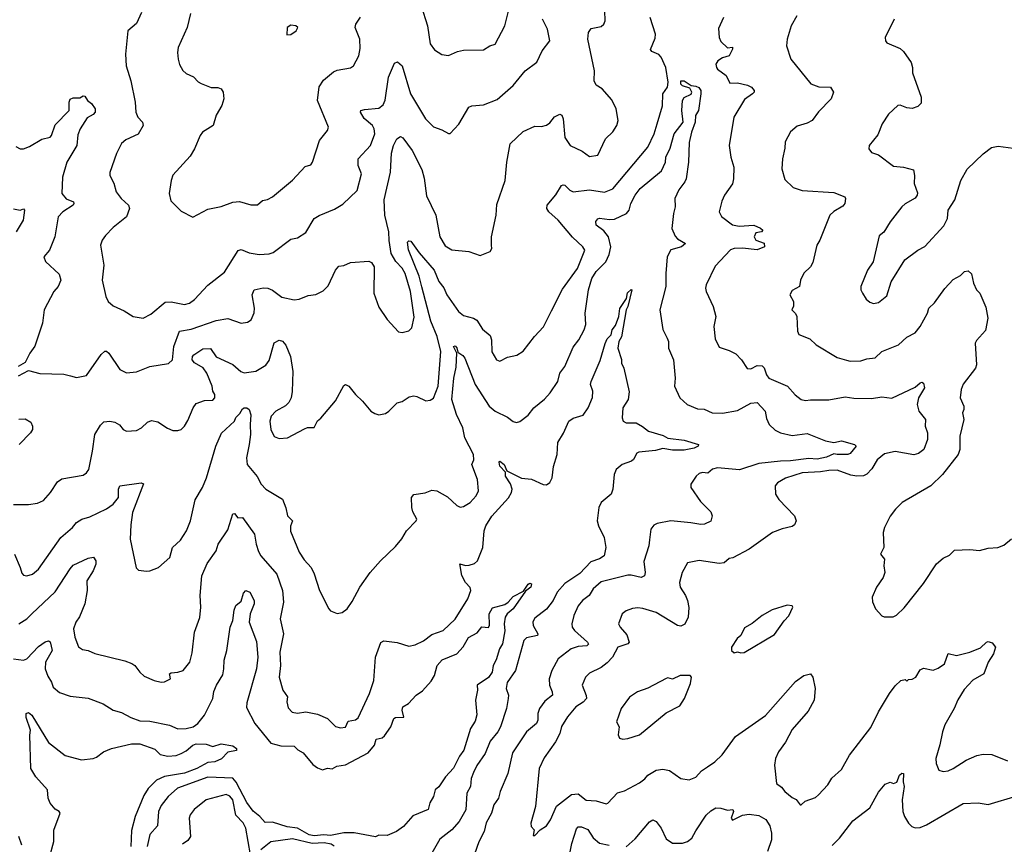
# Model space of a CAD drawing. Extents: x 1246230 to 1426786, y 660032 to 763141.
# Tile 295 of 566: x 1365802 to 1371733, y 668468 to 673432. Entities that reach past the tile are written whole.
import ezdxf

# ---------------------------------------------------------------- set-up
doc = ezdxf.new("R2010")
doc.units = 0

msp = doc.modelspace()

# ---------------------------------------------------------------- linework, layer by layer
at = {"layer": '0CON10XD'}
for points in [[(1368220.4, 673515), (1368258.5, 673395), (1368275, 673287.5), (1368300.3, 673250.3), (1368345, 673223.3), (1368385, 673216.2), (1368439.5, 673240.5), (1368475, 673248), (1368595, 673250), (1368634.4, 673275.6), (1368665.7, 673284.3), (1368724, 673395), (1368746.2, 673483.8)], [(1365765, 670512.9), (1365855, 670513.1), (1365908.3, 670521.7), (1365945, 670538), (1365987.5, 670585), (1366030.6, 670649.4), (1366055, 670668.6), (1366185, 670690), (1366205, 670703.8), (1366218.1, 670725), (1366241.5, 670835), (1366253.6, 670935), (1366289.1, 670990.9), (1366309.4, 671010.6), (1366344.2, 671015.8), (1366375, 671009.4), (1366402.4, 670992.4), (1366425.7, 670965.7), (1366445.9, 670955.9), (1366505, 670960), (1366535, 670975.8), (1366571.3, 671008.7), (1366595, 671018.6), (1366635, 671010.6), (1366692.6, 670972.6), (1366725, 670959.2), (1366755, 670958.8), (1366774.1, 670965.9), (1366794.3, 670985.7), (1366815, 671020), (1366847.1, 671095), (1366865, 671122), (1366915, 671140), (1366965, 671142.5), (1366977.5, 671155), (1366977.5, 671175), (1366965.8, 671195), (1366961.1, 671225), (1366929.6, 671305), (1366906.9, 671336.9), (1366855, 671365.4), (1366840.4, 671385), (1366842.5, 671405), (1366850, 671415), (1366905, 671450.4), (1366952, 671452), (1366985, 671401.9), (1367085, 671355.6), (1367134.6, 671314.6), (1367155, 671306.7), (1367225, 671316.9), (1367285, 671353.3), (1367305, 671381.4), (1367335, 671486.7), (1367365, 671503.8), (1367385, 671496), (1367405, 671473.3), (1367433.3, 671405), (1367446.7, 671315), (1367444.1, 671194.1), (1367437.1, 671155), (1367422.5, 671127.5), (1367402.5, 671107.5), (1367345, 671075.4), (1367316.9, 671045), (1367307.7, 671015), (1367313.8, 670965), (1367335, 670922.5), (1367365, 670911.4), (1367415, 670915.8), (1367518.3, 670968.3), (1367535, 670976.2), (1367575, 670977.5), (1367595, 671017.5), (1367615, 671032.5), (1367705, 671137.5), (1367755, 671230), (1367765, 671236.7), (1367785, 671226.7), (1367823.8, 671175), (1367866.7, 671135), (1367916.1, 671076.1), (1367940.5, 671060.5), (1367965, 671053.8), (1368005, 671061.2), (1368026.2, 671075), (1368075, 671126), (1368106.7, 671133.3), (1368147.7, 671162.3), (1368175, 671167.5), (1368195, 671164.2), (1368247.7, 671137.7), (1368275, 671140.8), (1368295, 671154.3), (1368323.5, 671226.5), (1368338.8, 671435), (1368315.6, 671525), (1368278.1, 671618.1), (1368224.6, 671824.6), (1368207.7, 671887.7), (1368143.6, 672046.4), (1368137.5, 672092.5), (1368145, 672101.4), (1368158.2, 672098.2), (1368208.8, 672028.8), (1368297.7, 671925), (1368325.9, 671855.9), (1368356.9, 671816.9), (1368375.6, 671775), (1368445, 671675.6), (1368475, 671650.5), (1368535, 671635.6), (1368555, 671624.2), (1368589.7, 671569.7), (1368635, 671530), (1368644.6, 671504.6), (1368645, 671432.5), (1368673.3, 671385), (1368695, 671376.2), (1368739.5, 671400.5), (1368797.3, 671412.7), (1368835, 671436.2), (1368901.9, 671525), (1368957.8, 671582.2), (1369005, 671678.6), (1369070.8, 671809.2), (1369162.5, 671935), (1369205.6, 672045), (1369194.4, 672065), (1369132.6, 672122.6), (1369045, 672224.6), (1368988.6, 672275), (1368977.5, 672295), (1368980, 672315), (1369031.5, 672378.5), (1369065, 672433.8), (1369075, 672438), (1369085, 672436), (1369115.3, 672405.3), (1369135.5, 672395.5), (1369235, 672408.4), (1369325, 672394.5), (1369375, 672414.4), (1369585, 672664.2), (1369624.5, 672745), (1369640.9, 672805), (1369674.2, 672914.2), (1369675.7, 672985), (1369704.1, 673025.9), (1369708.8, 673055), (1369694.4, 673145), (1369666.4, 673206.4), (1369652.7, 673222.7), (1369609.7, 673239.7), (1369601.9, 673251.9), (1369628.9, 673321.1), (1369631.2, 673345), (1369598.6, 673445)], [(1365795, 671287.5), (1365855, 671321.2), (1365922.7, 671302.7), (1366068.7, 671298.7), (1366108.7, 671288.7), (1366145, 671277.5), (1366205, 671290), (1366293.7, 671416.3), (1366315, 671436), (1366325, 671436.2), (1366339.2, 671425), (1366405, 671326.2), (1366445, 671306), (1366505, 671312.5), (1366585.7, 671344.3), (1366697.9, 671362.1), (1366722.9, 671385), (1366730, 671465), (1366765, 671556.5), (1366835, 671569.7), (1366985, 671621.4), (1367055, 671634.2), (1367135, 671605.6), (1367175, 671610.8), (1367195.8, 671625), (1367215, 671667.5), (1367216.2, 671695), (1367201.8, 671775), (1367213.6, 671805), (1367268, 671818), (1367296.1, 671816.1), (1367325, 671803.1), (1367381.1, 671761.1), (1367455, 671745.6), (1367485, 671749.4), (1367538.8, 671771.2), (1367585, 671776.9), (1367629.8, 671800.2), (1367660.2, 671829.8), (1367704, 671925), (1367725, 671947.5), (1367755, 671952.5), (1367795, 671970), (1367905, 671979.2), (1367921.2, 671971.2), (1367936.2, 671945), (1367934.2, 671785), (1367965, 671702.5), (1368015, 671627.5), (1368082.7, 671552.7), (1368105, 671550), (1368145, 671560), (1368163.9, 671576.1), (1368178.9, 671641.1), (1368156.1, 671795), (1368123.4, 671905), (1368105, 671936.4), (1368066.9, 671976.9), (1368038.5, 672025), (1368026.9, 672103.1), (1368025.3, 672154.7), (1368001.2, 672255), (1367998.2, 672348.2), (1368034.6, 672515), (1368042, 672628), (1368054, 672675), (1368074.6, 672715.4), (1368095, 672728.9), (1368110.4, 672720.4), (1368166.5, 672645), (1368225, 672530), (1368238, 672478), (1368252, 672372), (1368308.5, 672255), (1368332.9, 672125), (1368365, 672070), (1368405, 672047.1), (1368506.4, 672036.4), (1368575, 672013.3), (1368635, 672037.5), (1368646.1, 672053.9), (1368643.8, 672075), (1368644.2, 672125), (1368671.4, 672255), (1368675, 672320), (1368725.6, 672464.4), (1368736, 672575), (1368756.2, 672685), (1368835, 672758.9), (1368905, 672790.8), (1368945, 672789.2), (1368975, 672797.5), (1368995, 672810.8), (1369022.5, 672847.5), (1369055, 672863.1), (1369066.9, 672856.9), (1369074.6, 672835), (1369085, 672723.8), (1369118.6, 672675), (1369190.3, 672640.3), (1369235, 672608), (1369284.1, 672615.9), (1369330.8, 672715), (1369375, 672756.7), (1369398, 672795), (1369406, 672825), (1369393.8, 672895), (1369369.5, 672949.5), (1369310, 673015), (1369275, 673038.8), (1369261.4, 673065), (1369263.3, 673125), (1369224.5, 673315), (1369228.1, 673355), (1369245, 673378.6), (1369305, 673392), (1369320, 673405), (1369327.5, 673425), (1369327.1, 673485)], [(1366536.2, 673475), (1366505, 673410), (1366454.1, 673365.9), (1366438.6, 673225), (1366442.9, 673155), (1366471.9, 673065), (1366496.7, 672935), (1366500.8, 672875), (1366514, 672845), (1366542, 672815), (1366546, 672795), (1366516.1, 672743.9), (1366441.5, 672708.5), (1366415, 672687.1), (1366385.9, 672625.9), (1366345, 672512.5), (1366344.4, 672495), (1366368.2, 672448.2), (1366382.5, 672395), (1366412.7, 672355), (1366456.9, 672315), (1366463.5, 672295), (1366445, 672246.2), (1366365, 672181.2), (1366317.9, 672132.1), (1366298, 672105), (1366288.8, 672075), (1366309.4, 671955), (1366298.1, 671865), (1366320.8, 671765), (1366334, 671735), (1366365, 671709.2), (1366430.3, 671680.3), (1366485, 671646), (1366545, 671635.7), (1366591.4, 671658.6), (1366678.7, 671731.3), (1366715, 671734.5), (1366795, 671717.5), (1366824, 671725), (1366855, 671748.1), (1366935, 671834.2), (1367035, 671912), (1367118.3, 672041.7), (1367135, 672048.9), (1367185, 672028.8), (1367245, 672018.5), (1367305, 672023.5), (1367328.5, 672031.5), (1367435, 672110), (1367475, 672119.2), (1367525, 672150), (1367575.7, 672235), (1367605, 672252.7), (1367698.9, 672291.1), (1367747.8, 672322.2), (1367835, 672403.8), (1367860.8, 672505), (1367841.2, 672555), (1367840, 672595), (1367914.6, 672675), (1367941.4, 672745), (1367936.9, 672775), (1367926.6, 672795), (1367877.4, 672837.4), (1367853.8, 672875), (1367857.5, 672885), (1367878.5, 672891.5), (1367965, 672898.5), (1367990.8, 672919.2), (1368002.9, 672947.1), (1368023.4, 673086.6), (1368060, 673170), (1368077.9, 673177.9), (1368105.7, 673155), (1368155, 672985.8), (1368245.6, 672835), (1368295, 672788.1), (1368345, 672770), (1368385, 672746.2), (1368395, 672746.7), (1368446.8, 672803.2), (1368508, 672905), (1368525, 672914.3), (1368595, 672918.9), (1368678.1, 672951.9), (1368774.2, 673035), (1368847.1, 673125), (1368916.4, 673176.4), (1368949.4, 673245), (1368994.3, 673305), (1368980.5, 673375), (1368950.9, 673435)], [(1366830.3, 673469.7), (1366810, 673385), (1366757.5, 673265), (1366753.1, 673235), (1366757.1, 673195), (1366765, 673163.3), (1366785, 673126.2), (1366805, 673108.8), (1366848.8, 673088.8), (1366877.5, 673057.5), (1366895, 673047.1), (1366955, 673022.9), (1366995, 673023.8), (1367015, 673016.7), (1367028, 672995), (1367031.9, 672955), (1367020, 672915), (1366985, 672856.7), (1366968, 672795), (1366903.8, 672755), (1366888.8, 672735), (1366855.8, 672655), (1366829.7, 672610.3), (1366725, 672496.7), (1366714.2, 672465), (1366702.9, 672385), (1366711.9, 672341.9), (1366775, 672278.8), (1366845, 672243.3)], [(1366845, 672243.3), (1366935, 672290.8), (1367015, 672308.1), (1367085, 672333.1), (1367125, 672336.9), (1367195, 672317.5), (1367235, 672317.1), (1367265, 672343.1), (1367295, 672348.9), (1367324, 672365), (1367445, 672466), (1367520.9, 672549.1), (1367555, 672558.8), (1367565.5, 672574.5), (1367608.1, 672705), (1367655.8, 672765), (1367661.4, 672785), (1367595.4, 672945), (1367605, 673028.8), (1367632.4, 673067.6), (1367691.4, 673118.6), (1367715, 673128.9), (1367795, 673142.5), (1367813.3, 673155), (1367844, 673215), (1367852.3, 673257.7), (1367850.8, 673315), (1367821.9, 673385), (1367826.9, 673405), (1367855, 673447.5)], [(1370042.2, 673445), (1370011.4, 673378.6), (1370014.3, 673324.3), (1370025, 673301.2), (1370065, 673263.3), (1370095, 673266.7), (1370096.2, 673255), (1370076.2, 673215), (1370035, 673202.9), (1370007.5, 673185), (1369995.8, 673165), (1369998.8, 673145), (1370005, 673134), (1370056.8, 673096.8), (1370079.5, 673049.5), (1370125, 673051.4), (1370185, 673038.6), (1370210, 673025), (1370226.7, 673005), (1370226.2, 672995), (1370216.2, 672985), (1370168.5, 672951.5), (1370102.9, 672845), (1370075.8, 672675), (1370084.4, 672604.4), (1370104.2, 672545), (1370100.6, 672475), (1370095, 672443.8), (1370047.1, 672375), (1370030.9, 672339.1), (1370016, 672275), (1370028.3, 672248.3), (1370095, 672197.1), (1370135, 672189.2), (1370224.4, 672194.4), (1370265, 672177.1), (1370278.8, 672165), (1370270, 672155), (1370235, 672148), (1370226.7, 672125), (1370235, 672104.2), (1370287.1, 672087.1), (1370288.8, 672065), (1370245, 672047.5), (1370155, 672056.8), (1370104.6, 672055.4), (1370082.8, 672047.2), (1369991.3, 671948.7), (1369936, 671835), (1369932.5, 671815), (1369937.1, 671795), (1369978.1, 671705), (1369995.7, 671645), (1369983.3, 671585), (1369990.9, 671510.9), (1370015, 671461.2), (1370075, 671441.4), (1370115, 671420), (1370150, 671385), (1370182.8, 671332.8), (1370205, 671331.1), (1370245, 671350.5), (1370275, 671349.2), (1370286.8, 671336.8), (1370299.3, 671295), (1370314, 671274), (1370426.2, 671226.2), (1370473.7, 671173.7), (1370510, 671145), (1370535, 671139.4), (1370565.5, 671144.5), (1370675, 671142.9), (1370775, 671162.3), (1370825.4, 671154.6), (1370932.1, 671152.1), (1370995, 671160.8), (1371055, 671153.8), (1371195, 671219.4), (1371225, 671246.5), (1371235, 671250.6), (1371245, 671244.3), (1371251.8, 671215), (1371215.4, 671155), (1371207.7, 671115), (1371218.2, 671075), (1371258.5, 671025), (1371255.5, 670985), (1371270, 670945), (1371270.6, 670905), (1371247.5, 670845), (1371215, 670820.8), (1371187.9, 670812.1), (1371075, 670832.5), (1371011.8, 670818.2), (1370967.1, 670782.9), (1370935, 670729.1), (1370904.8, 670695.2), (1370884.4, 670685.6), (1370845, 670684), (1370809.2, 670689.2), (1370725, 670719.5), (1370675, 670718.9), (1370625, 670709.3), (1370515.3, 670704.7), (1370415, 670671.5), (1370366.7, 670645), (1370353.3, 670625), (1370354, 670575), (1370375, 670544), (1370469.2, 670445), (1370478.6, 670415), (1370469.3, 670390.7), (1370455, 670380.6), (1370395, 670366.9), (1370336.7, 670345), (1370195, 670244.2), (1370096.8, 670193.2), (1370075, 670189.2), (1370045, 670162), (1370015, 670159.2), (1369895, 670175.6), (1369825, 670162), (1369791.4, 670105), (1369775.7, 670044.3), (1369780, 670015), (1369812.5, 669965), (1369824, 669936), (1369833.4, 669893.4), (1369828.9, 669835), (1369807.8, 669792.2), (1369785, 669780.6), (1369765, 669785.5), (1369635, 669864.4), (1369555, 669886.5), (1369525, 669891.1), (1369492.4, 669887.6), (1369455, 669874), (1369431.2, 669855), (1369408.8, 669795), (1369418, 669775), (1369458.2, 669728.2), (1369473.5, 669685), (1369465.3, 669674.7), (1369404.3, 669655), (1369372.2, 669595), (1369340, 669560), (1369305, 669533.1), (1369235, 669498.6), (1369209.2, 669475), (1369189.4, 669425), (1369214.7, 669364.7), (1369215.5, 669345), (1369196.9, 669323.1), (1369151.5, 669295), (1369101.5, 669235), (1369065, 669178), (1369054.6, 669135.4), (1369030, 669085), (1368961.2, 668988.8), (1368931.1, 668925), (1368908, 668695), (1368880, 668595), (1368882.5, 668575), (1368900, 668555), (1368895, 668520), (1368905, 668520), (1368937.5, 668555), (1368975, 668580), (1369000, 668615), (1369035, 668697.8), (1369125, 668768.5), (1369165, 668771.9), (1369215, 668732.9), (1369275, 668729.2), (1369335, 668712.5), (1369345, 668716.2), (1369402.2, 668777.8), (1369445, 668789.2), (1369535, 668837.5), (1369567.6, 668862.4), (1369586, 668885), (1369635, 668914.4), (1369675, 668919.4), (1369715, 668911.4), (1369785, 668863.8), (1369833.6, 668856.4), (1369875, 668872), (1369908.8, 668911.2), (1369945, 668934)], [(1370482.5, 673455), (1370449.2, 673395), (1370424.3, 673315), (1370420, 673275), (1370445.8, 673195), (1370566.7, 673045), (1370615, 673026.9), (1370685, 673026.2), (1370703.8, 672995), (1370690, 672955), (1370613, 672877), (1370576, 672825), (1370545, 672808.6), (1370485, 672792), (1370445, 672756.2), (1370412.9, 672697.1), (1370410.8, 672659.2), (1370395.9, 672594.1), (1370392.5, 672535), (1370410.5, 672470.5), (1370461.7, 672421.7), (1370515, 672402.9), (1370705, 672390.9), (1370772.5, 672365), (1370776.4, 672356.4), (1370771.4, 672325), (1370760.6, 672309.4), (1370705, 672277.5), (1370682.5, 672255), (1370622, 672105), (1370604, 672075), (1370579.1, 671970.9), (1370565.5, 671944.5), (1370524.5, 671905.5), (1370504.2, 671865), (1370498, 671825), (1370455, 671802.5), (1370440, 671775), (1370462.9, 671735), (1370462.1, 671707.9), (1370453.8, 671685), (1370474.1, 671664.1), (1370482, 671645), (1370486.2, 671556.2), (1370495, 671537.5), (1370561.2, 671511.2), (1370598.8, 671475), (1370725, 671398), (1370781.9, 671381.9), (1370805, 671376), (1370868.8, 671378.8), (1370905, 671390), (1370954.4, 671395.6), (1370995, 671434.3), (1371095, 671475.7), (1371145, 671520.8), (1371195, 671546), (1371225.5, 671584.5), (1371270.6, 671665), (1371278.9, 671695), (1371313.1, 671726.9), (1371375, 671814.2), (1371425, 671867.5), (1371468.7, 671891.3), (1371493.6, 671916.4), (1371515, 671919.4), (1371535, 671901.2), (1371547.1, 671845), (1371565, 671806.7), (1371586.2, 671785), (1371622.1, 671702.1), (1371632.9, 671635), (1371619.7, 671560.3), (1371565, 671501.2), (1371557.5, 671485), (1371564.2, 671355), (1371560, 671335), (1371485, 671237.5), (1371472, 671205), (1371466.2, 671155), (1371489.4, 671105), (1371488.9, 671085), (1371480, 671065), (1371489.2, 671025), (1371464.5, 670925), (1371465.6, 670845), (1371455.4, 670815), (1371361.1, 670695), (1371290, 670625), (1371117.5, 670525), (1371076.7, 670485), (1371045, 670442.5), (1371011.2, 670375), (1371003.8, 670345), (1371006, 670255), (1370986.7, 670215), (1371011.2, 670185), (1371006.7, 670145), (1371012.5, 670105), (1371003.3, 670075), (1370962.5, 670015), (1370937.5, 669955), (1370938.3, 669928.3), (1370957.5, 669885), (1370995, 669842.5), (1371008.3, 669838.3), (1371063, 669837), (1371083.6, 669846.4), (1371128.8, 669891.2), (1371245, 670037.5), (1371325, 670156.2), (1371365, 670191.2), (1371402.3, 670207.7), (1371432.3, 670237.7), (1371525, 670242), (1371583.9, 670236.1), (1371635, 670251.2), (1371693.8, 670253.8), (1371730.5, 670269.5), (1371775, 670306.7)], [(1371069.2, 673435), (1371014, 673325), (1371016.7, 673305), (1371025, 673293.3), (1371105, 673258), (1371125, 673241.2), (1371171.2, 673175), (1371180, 673145), (1371178.8, 673111.2)], [(1367411.7, 673341.7), (1367435, 673342.5), (1367467.5, 673365), (1367477.5, 673385), (1367466.1, 673396.1), (1367435, 673400), (1367412.5, 673385), (1367411.7, 673341.7)], [(1371178.8, 673111.2), (1371232.5, 672965), (1371231.2, 672928.8), (1371211.2, 672908.8), (1371177.7, 672897.7), (1371145, 672900.6), (1371105, 672917.5), (1371091.2, 672915), (1371035, 672862.5), (1370996.2, 672805), (1370971.2, 672738.8), (1370918, 672675), (1370916, 672655), (1370933.4, 672633.4), (1370975, 672618.8), (1371065, 672550.8), (1371125, 672544.2), (1371185, 672527.5), (1371192.5, 672495), (1371190, 672445), (1371209.1, 672389.1), (1371208.5, 672375), (1371195, 672356.7), (1371135, 672323.8), (1371116.2, 672305), (1371044.4, 672215.6), (1371007.3, 672152.7), (1370979.3, 672130.7), (1370942, 671975), (1370908, 671925), (1370868.8, 671825), (1370868.8, 671805), (1370878.8, 671785), (1370900.5, 671750.5), (1370921.7, 671731.7), (1370945, 671723.8), (1370975, 671730), (1371025, 671770), (1371052, 671855), (1371133.2, 671986.8), (1371212.5, 672045), (1371254.2, 672065.8), (1371368.8, 672191.2), (1371391.2, 672235), (1371393.8, 672285), (1371435, 672347.5), (1371470.8, 672465), (1371508.2, 672531.8), (1371605, 672624.2), (1371655, 672662), (1371695, 672670), (1371785, 672658.8)], [(1366472.1, 670392.1), (1366468, 670305), (1366503, 670133), (1366518.3, 670118.3), (1366565, 670112.5), (1366585, 670113.3), (1366637.5, 670135), (1366705.6, 670194.4), (1366722.5, 670255), (1366770.3, 670299.7), (1366807.1, 670355), (1366830, 670415), (1366857.9, 670542.1), (1366903.1, 670615), (1366927.5, 670675), (1366983.1, 670865), (1367017.6, 670942.4), (1367095, 671014.6), (1367103.2, 671036.8), (1367128.5, 671061.5), (1367145, 671088.6), (1367155, 671095.6), (1367170, 671095), (1367184, 671085), (1367194.1, 671054.1), (1367189.3, 670995), (1367192.9, 670935), (1367184.7, 670875.3), (1367168, 670795), (1367172.2, 670755), (1367231.7, 670681.7), (1367256.7, 670635), (1367284.5, 670605), (1367384.2, 670545), (1367405, 670492.5), (1367414.5, 670444.5), (1367444.2, 670415), (1367433.5, 670383.5), (1367433.8, 670353.8), (1367485, 670226.7), (1367515, 670181.2), (1367557.5, 670135), (1367576.1, 670096.1), (1367608.8, 669995), (1367663.3, 669885), (1367673.9, 669873.9), (1367715, 669857.5), (1367745, 669863.8), (1367775, 669886.2), (1367805, 669928.8), (1367850, 670015), (1367912.9, 670105), (1367975, 670174.2), (1368065, 670260), (1368103.6, 670306.4), (1368132.5, 670355), (1368190, 670415), (1368193.3, 670425), (1368169.7, 670469.7), (1368164.2, 670495), (1368162, 670555), (1368175, 670574), (1368243.9, 670583.9), (1368285, 670599.2), (1368315, 670595.7), (1368379.1, 670559.1), (1368435, 670506.7), (1368455, 670496.7), (1368475, 670501.2), (1368516, 670525), (1368550.8, 670565), (1368565.8, 670595), (1368558.6, 670665), (1368526.2, 670755), (1368538.3, 670781.7), (1368535.6, 670815), (1368482.9, 670915), (1368470.9, 670975), (1368432.9, 671055), (1368404.7, 671145), (1368416.2, 671275), (1368430.2, 671339.8), (1368434.3, 671424.3), (1368414.6, 671465.4), (1368425, 671467.8), (1368435, 671456.9), (1368440.8, 671430.8), (1368470.8, 671410.8), (1368482.7, 671395), (1368546, 671236), (1368629.5, 671105), (1368665, 671076.4), (1368740.2, 671040.2), (1368775, 671014), (1368795, 671008), (1368815, 671014), (1368865, 671050.8), (1368898.1, 671095), (1368962.4, 671147.6), (1368997.5, 671185), (1369042.5, 671255), (1369056.1, 671303.9), (1369086.2, 671345), (1369135, 671460.8), (1369168.9, 671505), (1369202.2, 671565), (1369211.9, 671598.1), (1369207.3, 671665), (1369227.9, 671805), (1369248, 671875), (1369275, 671915.3), (1369332.7, 671975), (1369352.3, 672017.7), (1369363.5, 672065), (1369348.5, 672125), (1369320.3, 672160.3), (1369274.3, 672195), (1369272.8, 672217.2), (1369285, 672234.2), (1369295, 672237.8), (1369355, 672228.5), (1369385, 672230.8), (1369456, 672265), (1369473.6, 672286.4), (1369483.6, 672325), (1369509.4, 672375), (1369538.5, 672415), (1369668.6, 672521.4), (1369691.5, 672575), (1369694.7, 672605), (1369720.5, 672659.5), (1369745, 672744), (1369798.5, 672815), (1369791, 672885), (1369793.7, 672946.3), (1369805, 672962.7), (1369846.1, 672983.9), (1369850, 672995), (1369839, 673019), (1369795, 673034.1), (1369785, 673043.1), (1369783.8, 673065), (1369805, 673064.1), (1369846, 673035), (1369875, 673032.2), (1369893.4, 673023.4), (1369905.2, 673005), (1369905.6, 672985), (1369890, 672885), (1369873.3, 672855), (1369871.3, 672815), (1369848.1, 672755), (1369833.7, 672693.7), (1369830.9, 672575), (1369817.2, 672475), (1369808.5, 672455), (1369771.4, 672408.6), (1369748.8, 672355), (1369749.1, 672305), (1369739.1, 672265), (1369730.6, 672175), (1369749.1, 672129.1), (1369763.7, 672113.7), (1369811.4, 672085), (1369788, 672065), (1369724.2, 672045.8), (1369702.1, 672005), (1369692.9, 671905), (1369693.6, 671826.4), (1369657.1, 671685), (1369676.6, 671566.6), (1369702.9, 671515), (1369710, 671495), (1369710.8, 671455), (1369740.8, 671385), (1369750.8, 671275), (1369746.1, 671226.1), (1369778, 671155), (1369822.5, 671115), (1369885, 671090), (1369925, 671088), (1369972.5, 671065), (1370035, 671063.5), (1370125, 671079.6), (1370205, 671124.4), (1370245, 671127.9), (1370291.4, 671075), (1370301.1, 671031.1), (1370317.1, 670995), (1370351.5, 670961.5), (1370384, 670944), (1370455, 670928.7), (1370545, 670941.5), (1370656.5, 670896.5), (1370705, 670887.8), (1370752.4, 670897.6), (1370831.2, 670875), (1370840.8, 670865), (1370805, 670821.4), (1370790, 670815), (1370726.3, 670813.7), (1370705, 670819.4), (1370661.5, 670798.5), (1370605, 670786.4), (1370555, 670791), (1370445, 670775.7), (1370385, 670775.3), (1370255, 670761.2), (1370138.3, 670721.7), (1370005, 670735.3), (1369974.7, 670725.3), (1369947.4, 670702.6), (1369915, 670706.2), (1369895, 670700), (1369876, 670685), (1369845, 670636.2), (1369843.6, 670615), (1369901.9, 670531.9), (1369965, 670468.6), (1369972.5, 670445), (1369965, 670412.5), (1369927.5, 670395), (1369905, 670392.7), (1369845, 670404.2), (1369724.4, 670414.4), (1369641.1, 670398.9), (1369621.2, 670388.8), (1369602.9, 670365), (1369595, 670300), (1369592.1, 670265), (1369561.2, 670171.2), (1369568.6, 670105), (1369565, 670083.3), (1369545, 670074.3), (1369485, 670088.5), (1369465, 670087.5), (1369305, 670048.5), (1369255.8, 670005), (1369231.4, 669965), (1369191.4, 669935), (1369165, 669904), (1369138.9, 669845), (1369127.8, 669795), (1369129.4, 669775), (1369143.1, 669755), (1369221.1, 669685), (1369228.1, 669671.9), (1369217.3, 669662.7), (1369165, 669659.2), (1369123.1, 669645), (1369044.7, 669585.3), (1369006.7, 669515), (1368991.9, 669465), (1368993.1, 669425), (1369010, 669385), (1369010.8, 669365), (1368965, 669330.6), (1368933.5, 669285), (1368923.8, 669256.2), (1368923.8, 669215), (1368915.3, 669194.7), (1368854.6, 669145), (1368771.1, 669018.9), (1368742.5, 668895), (1368695.4, 668785), (1368686.5, 668745), (1368658.5, 668705), (1368644.5, 668655), (1368612.4, 668597.6), (1368600.4, 668545), (1368568, 668482), (1368516.2, 668333.8)], [(1365778.3, 672668.3), (1365804.3, 672654.3), (1365825, 672654.2), (1365861.3, 672668.7), (1365935, 672712), (1365985, 672724), (1365994.3, 672735.7), (1366015, 672800), (1366099.4, 672885), (1366099.2, 672935), (1366106.8, 672953.2), (1366125, 672962.5), (1366165, 672960.8), (1366185, 672973.3), (1366195, 672972.5), (1366211.2, 672945), (1366235, 672927.5), (1366255.6, 672895), (1366257.5, 672875), (1366245, 672860.6), (1366209.1, 672840.9), (1366165.3, 672774.7), (1366151.5, 672738.5), (1366146, 672675), (1366086.3, 672575), (1366060.3, 672485), (1366056.2, 672386.2), (1366082.7, 672352.7), (1366125.7, 672335.7), (1366128.8, 672325), (1366123.3, 672315), (1366062, 672275), (1366034.5, 672245.5), (1366013.3, 672125), (1365980.6, 672045), (1365947.5, 672005), (1365957.1, 671977.1), (1366040.3, 671900.3), (1366049.2, 671865), (1366034.2, 671825.8), (1366008, 671795), (1365949.5, 671685), (1365938.9, 671605), (1365893.8, 671466.2), (1365862.9, 671425), (1365835, 671367.5), (1365793.3, 671345)], [(1365763.8, 672293.8), (1365805, 672286.2), (1365825, 672293.3), (1365831.2, 672285), (1365821.9, 672225), (1365780, 672155)], [(1368075, 669682), (1368145, 669660), (1368185, 669669.5), (1368235, 669693.5), (1368285, 669730.6), (1368352, 669755), (1368425, 669822.9), (1368502.2, 669945), (1368518.6, 669995), (1368515, 670013.3), (1368487.1, 670045), (1368465.4, 670085.4), (1368453.3, 670156.7), (1368487.1, 670147.1), (1368508.3, 670148.3), (1368542.2, 670157.8), (1368559.4, 670175), (1368592.2, 670255), (1368600, 670355), (1368609.4, 670385), (1368645, 670442.9), (1368746.8, 670553.2), (1368764.8, 670585.2), (1368767.3, 670605), (1368758.3, 670638.3), (1368728.9, 670685), (1368728.3, 670708.3), (1368695, 670744.4), (1368690.6, 670769.4), (1368695, 670774.2), (1368721.1, 670755), (1368736.1, 670716.1), (1368776.5, 670696.5), (1368825, 670672.5), (1368885, 670665.6), (1368955, 670634.3), (1368975, 670632), (1368995, 670646.7), (1369008.6, 670675), (1369017, 670743), (1369038.8, 670815), (1369044.1, 670885.9), (1369077.7, 670942.3), (1369110, 671015), (1369136.5, 671033.5), (1369195, 671050.5), (1369225.3, 671094.7), (1369251.4, 671158.6), (1369253.6, 671195), (1369240.6, 671235), (1369244.4, 671255), (1369298.7, 671381.3), (1369327.8, 671482.2), (1369340, 671510), (1369364.3, 671535), (1369370, 671565), (1369389.8, 671590.2), (1369409.8, 671645), (1369416.5, 671693.5), (1369456.2, 671753.8), (1369462, 671788), (1369485, 671807.3), (1369489.2, 671805), (1369465.3, 671705), (1369455.3, 671685), (1369426.9, 671523.1), (1369410, 671495), (1369403.8, 671455), (1369426.1, 671386.1), (1369426.7, 671365), (1369440, 671335), (1369472.3, 671192.3), (1369467.5, 671145), (1369434.2, 671095), (1369430, 671035), (1369436.2, 671015), (1369455, 671004.4), (1369515, 671004.2), (1369554.1, 670984.1), (1369590, 670955), (1369678.8, 670928.8), (1369705, 670911.9), (1369805, 670900.4), (1369890, 670875), (1369889.2, 670865), (1369865, 670852.5), (1369805, 670841.4), (1369735, 670841.2), (1369675, 670850), (1369631.1, 670838.9), (1369531.4, 670828.6), (1369518.3, 670821.7), (1369498.8, 670785), (1369486.2, 670775), (1369430.8, 670755), (1369395.5, 670725), (1369382.1, 670695), (1369375.5, 670605), (1369365, 670576), (1369305, 670525.5), (1369290, 670495), (1369280.9, 670415), (1369288.7, 670385), (1369323.3, 670315), (1369332.9, 670255), (1369322.5, 670205), (1369295, 670185.6), (1369242.4, 670167.6), (1369175, 670099), (1369085, 670037.6), (1369039.1, 669985), (1369015, 669935.5), (1368975, 669883.6), (1368905, 669828.6), (1368893.7, 669806.3), (1368894, 669785), (1368923.3, 669735), (1368920.8, 669725), (1368855, 669711.1), (1368839.2, 669695), (1368788.2, 669515), (1368737.2, 669442.8), (1368731.8, 669405), (1368747.1, 669365), (1368744.4, 669345), (1368733.5, 669285), (1368698.5, 669175), (1368682.9, 669145), (1368635, 669088.5), (1368604.7, 669015), (1368555, 668941.4), (1368535, 668900.8), (1368522.2, 668865), (1368517.9, 668815), (1368494.6, 668775), (1368489.6, 668675), (1368448.8, 668605), (1368405, 668554.5), (1368331.9, 668498.1), (1368285, 668415.6)], [(1365797.3, 671027.3), (1365835, 671030), (1365868.3, 671008.3), (1365880, 670985), (1365878.8, 670965), (1365867.5, 670945), (1365798.9, 670875)], [(1365770.6, 670215), (1365805.8, 670135), (1365815, 670100), (1365825, 670088.8), (1365845, 670084.3), (1365878.8, 670095), (1365915.8, 670125), (1366048.9, 670315), (1366120, 670375), (1366145, 670404.3), (1366175.5, 670424.5), (1366225, 670440), (1366325, 670487.8), (1366364.4, 670515), (1366396.9, 670555), (1366396.2, 670605), (1366405, 670626.2), (1366534.2, 670644.2), (1366548.1, 670638.1), (1366480.8, 670465), (1366472.1, 670392.1)], [(1365796, 669795), (1365845, 669825.6), (1365875.4, 669854.6), (1366015, 669987.8), (1366105, 670126.9), (1366125, 670148.1), (1366215, 670190.8), (1366245.9, 670195.9), (1366260, 670175), (1366260, 670155), (1366244.3, 670115), (1366206.4, 670055), (1366208.9, 669995), (1366193.6, 669915), (1366161.7, 669838.3), (1366139.3, 669805), (1366126.4, 669765), (1366134.5, 669714.5), (1366156.8, 669656.8), (1366180.6, 669640.6), (1366215, 669634.3), (1366255, 669615.6), (1366435, 669572.9), (1366476.8, 669556.8), (1366496.2, 669545), (1366525, 669503.8), (1366550.9, 669480.9), (1366612.5, 669455), (1366655, 669444.2), (1366675, 669445.8), (1366710, 669465), (1366706.2, 669486.2), (1366703.3, 669495), (1366715, 669500), (1366755, 669503.5), (1366786.1, 669513.9), (1366825.8, 669565), (1366840, 669620), (1366854.5, 669745.5), (1366886.9, 669833.1), (1366893.3, 669895), (1366889.2, 669965), (1366900, 670085), (1366930.8, 670159.2), (1366985.6, 670235), (1366997.5, 670275), (1367055, 670361.2), (1367085, 670458), (1367095, 670460), (1367115, 670433.3), (1367145, 670436.2), (1367217.1, 670335), (1367225.5, 670275), (1367240.7, 670230.7), (1367255.4, 670205.4), (1367351.8, 670095), (1367384, 669995), (1367390, 669925), (1367370, 669825), (1367390, 669735), (1367367.9, 669625), (1367373.1, 669545), (1367364.5, 669475), (1367386.3, 669396.3), (1367414.2, 669355), (1367411.9, 669325), (1367419.1, 669289.1), (1367443.2, 669263.2), (1367475, 669258.1), (1367525, 669265.4), (1367595, 669250.6), (1367655, 669226), (1367705, 669178), (1367735, 669170), (1367765, 669173.8), (1367780.4, 669209.6), (1367825, 669217.8), (1367840.7, 669229.3), (1367909.1, 669375), (1367935.5, 669455), (1367945.7, 669594.3), (1367977.5, 669682.5), (1367995, 669692), (1368075, 669682)], [(1365765, 669584), (1365825, 669575.5), (1365845.7, 669585), (1365915, 669658.1), (1365955, 669687.5), (1365975, 669693.8), (1365985, 669687.5), (1365998.2, 669635), (1365958.3, 669565), (1365955, 669524), (1365971.1, 669481.1), (1365994.5, 669445), (1366003.1, 669413.1), (1366041.4, 669381.4), (1366105, 669360.5), (1366215, 669346.9), (1366304.5, 669314.5), (1366365.5, 669275.5), (1366415, 669262.1), (1366470.9, 669230.9), (1366525, 669211.8), (1366585, 669209.2), (1366705, 669185.6), (1366755, 669163.5), (1366805, 669164.6), (1366845.9, 669175.9), (1366875.5, 669195), (1366916.1, 669245), (1366964.5, 669345), (1366972, 669388), (1366986.5, 669425), (1367025, 669488.6), (1367032.3, 669525), (1367032.9, 669577.1), (1367049.5, 669635), (1367070.5, 669775), (1367085.5, 669815), (1367093, 669877), (1367104.2, 669905.8), (1367135, 669931.2), (1367149.6, 669980.4), (1367165, 669995.9), (1367188.7, 669985), (1367214.7, 669935), (1367214.2, 669915), (1367189.7, 669855), (1367183.8, 669805), (1367228.6, 669688.6), (1367236.9, 669595), (1367228.8, 669525), (1367169.8, 669320.2), (1367168.6, 669291.4), (1367218.5, 669195), (1367315, 669076.1), (1367375, 669061.1), (1367455, 669057.9), (1367476.9, 669036.9), (1367508.9, 669018.9), (1367567.7, 668947.7), (1367595, 668927.5), (1367625, 668917.1), (1367655, 668925.6), (1367685, 668922.9), (1367712.2, 668937.8), (1367765, 668946.2), (1367900.9, 669019.1), (1367939.5, 669065), (1367948.8, 669101.2), (1367985, 669109.1), (1367999.1, 669120.9), (1368037.5, 669175), (1368056.2, 669225), (1368065, 669230.8), (1368115, 669232.5), (1368106, 669275), (1368110, 669295), (1368144.3, 669315.7), (1368189.2, 669365), (1368228.7, 669391.3), (1368279.9, 669450.1), (1368300.4, 669485), (1368316.9, 669545), (1368347.5, 669577.5), (1368436, 669614), (1368473.2, 669656.8), (1368505, 669712), (1368558, 669742), (1368585, 669776.2), (1368626, 669774), (1368632.3, 669787.7), (1368630, 669855), (1368649.2, 669890.8), (1368725, 669911.8), (1368745.2, 669924.8), (1368775, 669959.4), (1368837.5, 669992.5), (1368865, 670033.6), (1368875, 670039.1), (1368884, 670035), (1368880.8, 670015), (1368849.1, 669990.9), (1368774.2, 669885.8), (1368738.1, 669855), (1368726.9, 669835), (1368719.2, 669795), (1368723.8, 669753.8), (1368710.3, 669675), (1368692.4, 669645), (1368671.8, 669578.2), (1368654, 669545), (1368648.6, 669505), (1368625, 669471.4), (1368557.5, 669425), (1368559.4, 669395), (1368547.5, 669335), (1368556.4, 669246.4), (1368545, 669210), (1368517.5, 669165), (1368476.9, 669035), (1368451.4, 668998.6), (1368415, 668926.7), (1368366.9, 668875), (1368326.8, 668813.2), (1368305, 668796.7), (1368294.2, 668755), (1368273.2, 668716.8), (1368261.7, 668678.3), (1368170.9, 668639.1), (1368114.2, 668575), (1368071.2, 668545), (1368015, 668521.5), (1367965, 668522), (1367945, 668512), (1367817.4, 668537.4), (1367755, 668536.6), (1367675, 668520.1), (1367634.9, 668525.1), (1367575, 668518.1), (1367545, 668525.1), (1367475.8, 668565.8), (1367413.1, 668573.1), (1367325, 668602.2)], [(1370145, 669620), (1370165, 669622.5), (1370348.3, 669731.7), (1370405.9, 669814.1), (1370435, 669843.3), (1370458.8, 669895), (1370453.9, 669903.9), (1370425, 669906.7), (1370335, 669880), (1370273.3, 669845), (1370213.8, 669796.2), (1370168.3, 669771.7), (1370146.2, 669725), (1370124, 669706), (1370090, 669655), (1370090, 669635), (1370105, 669620), (1370125, 669627.5), (1370145, 669620)], [(1369945, 668934), (1369990, 668965), (1370032.7, 669007.3), (1370113.5, 669116.5), (1370295, 669242.5), (1370475, 669448), (1370525, 669483.8), (1370565, 669493.3), (1370578.8, 669475), (1370592.5, 669405), (1370587.1, 669335), (1370550.3, 669269.7), (1370455, 669159.2), (1370415, 669082), (1370371.9, 669025), (1370354.4, 668985), (1370348.9, 668945), (1370361.2, 668835), (1370391.2, 668811.2), (1370411.2, 668785), (1370455, 668748.8), (1370478, 668738), (1370503.8, 668705), (1370510, 668705), (1370532.5, 668727.5), (1370595, 668750), (1370613.8, 668765), (1370669.2, 668825), (1370694.5, 668865.5), (1370752, 668918), (1370800, 669005), (1370928.6, 669171.4), (1370975.7, 669265), (1371041.2, 669375), (1371075, 669422.5), (1371110, 669455), (1371135, 669460), (1371145, 669450), (1371155, 669460), (1371177, 669463), (1371200, 669475), (1371225, 669517.5), (1371245, 669527.5), (1371305, 669516.2), (1371335, 669528.8), (1371373.3, 669555), (1371395, 669617.5), (1371445, 669603.8), (1371525, 669624.4), (1371589.4, 669650.6), (1371625, 669685.7), (1371635, 669688.6), (1371660.5, 669680.5), (1371678.6, 669655), (1371667.1, 669615), (1371636.4, 669563.6), (1371608.5, 669495), (1371543.5, 669456.5), (1371491, 669399), (1371452.1, 669337.9), (1371430, 669285), (1371375, 669186.2), (1371359.4, 669145), (1371345, 669067.5), (1371320.8, 668985), (1371321.2, 668955), (1371337.5, 668915), (1371365, 668906.7), (1371395, 668911.2), (1371425.5, 668924.5), (1371503.3, 668975), (1371567.9, 669002.1), (1371605, 669010.8), (1371657.9, 669007.9), (1371751.2, 668971.2)], [(1369435, 669100), (1369465, 669104), (1369535, 669127.5), (1369695, 669258.8), (1369777.7, 669302.3), (1369806.7, 669345), (1369842.5, 669435), (1369847.5, 669475), (1369840, 669485), (1369780, 669485), (1369735, 669461.2), (1369705, 669470), (1369695, 669466.7), (1369585, 669408.1), (1369523.3, 669385), (1369475, 669353.3), (1369424.2, 669285), (1369396.7, 669205), (1369413.3, 669175), (1369406, 669126), (1369415, 669107.5), (1369435, 669100)], [(1365981.3, 668388.7), (1366007.1, 668485), (1366007.1, 668552.9), (1366045.5, 668655), (1366040.6, 668665), (1366015, 668680.2), (1365985, 668716.5), (1365973.3, 668745), (1365968.9, 668795), (1365899.5, 668875), (1365870, 668925), (1365862.9, 669125), (1365866.5, 669155), (1365840.8, 669230.8), (1365840.6, 669255), (1365855, 669262.2), (1365875, 669246.3), (1365975, 669081.2), (1366075, 669002.5), (1366175, 668976.7), (1366245, 668984), (1366265, 668992), (1366307.5, 669025), (1366355, 669044), (1366475, 669072.5), (1366525, 669072.8), (1366615, 669040), (1366647.6, 669007.6), (1366695, 668998.5), (1366745, 669002.9), (1366775, 669013.6), (1366805, 669030.4), (1366845, 669065.3), (1366865, 669072.2), (1366925, 669071.2), (1366965, 669057.5), (1367015, 669071.8), (1367085, 669061.2), (1367108.6, 669045), (1367108, 669032), (1367055, 669023.3), (1367017.3, 668982.7), (1366977.5, 668965), (1366935, 668960.5), (1366868.6, 668925), (1366795, 668895.9), (1366674.2, 668875.8), (1366625, 668854.6), (1366575.2, 668804.8), (1366548.9, 668761.1), (1366498, 668635), (1366475, 668550.8), (1366470.4, 668455)], [(1367325, 668602.2), (1367279.6, 668599.6), (1367249.3, 668635), (1367208.3, 668668.3), (1367170.1, 668720.1), (1367105, 668841.7), (1367085, 668866.2), (1366935, 668872.9), (1366753.3, 668805), (1366695.5, 668755), (1366655, 668702.5), (1366638.5, 668665), (1366631.2, 668578.8), (1366585, 668527.5), (1366569.2, 668455)], [(1370695, 668461.4), (1370740.8, 668505), (1370820.3, 668609.7), (1370921.7, 668688.3), (1370975, 668781.2), (1371015, 668830), (1371045, 668842.5), (1371065, 668833.3), (1371085, 668842.5), (1371102, 668885), (1371115, 668896), (1371125.8, 668895), (1371123.3, 668845), (1371129.4, 668815), (1371116.7, 668735), (1371121.1, 668665), (1371131.1, 668635), (1371155.2, 668595.2), (1371175, 668575.5), (1371195, 668567.1), (1371225, 668569.6), (1371264.7, 668585.3), (1371485, 668713.5), (1371575, 668716.7), (1371635, 668707.5), (1371810.8, 668759.2)], [(1367191.2, 668405), (1367163.8, 668565), (1367147.7, 668597.7), (1367102.9, 668642.9), (1367086, 668736), (1367067.3, 668757.3), (1367045, 668767.1), (1366925.8, 668735), (1366852, 668678), (1366828.9, 668645), (1366823.3, 668625), (1366830.8, 668515), (1366815, 668491.5), (1366782.2, 668467.8)], [(1369455, 668453.3), (1369508.2, 668501.8), (1369595, 668604), (1369615, 668615.8), (1369635, 668604.3), (1369665.4, 668565.4), (1369695, 668501.2), (1369735, 668474), (1369795, 668474.2), (1369825, 668484), (1369850, 668505), (1369875, 668548.8), (1369936.9, 668643.1), (1369965, 668669.4), (1369995, 668686.9), (1370025, 668685.7), (1370065, 668674.3), (1370097.5, 668677.5), (1370101.2, 668665), (1370086.7, 668625), (1370095, 668612.5), (1370155, 668643.3), (1370195, 668650), (1370255, 668641.8), (1370297, 668617), (1370319.5, 668579.5), (1370330, 668535), (1370331.1, 668495), (1370305.8, 668424.2)], [(1369105.9, 668364.1), (1369127.4, 668472.6), (1369155, 668561.2), (1369165, 668572.9), (1369185, 668573.6), (1369225, 668556.2), (1369256.7, 668506.7), (1369295, 668475.6), (1369353.4, 668463.4)], [(1365815, 668462), (1365796.2, 668515)], [(1367696, 668456), (1367678.5, 668468.5), (1367635, 668476), (1367563.8, 668473.8), (1367445, 668500.2), (1367315, 668483.6), (1367255.3, 668434.7)]]:
    msp.add_lwpolyline(points, dxfattribs=at)

doc.saveas('drawing.dxf')
